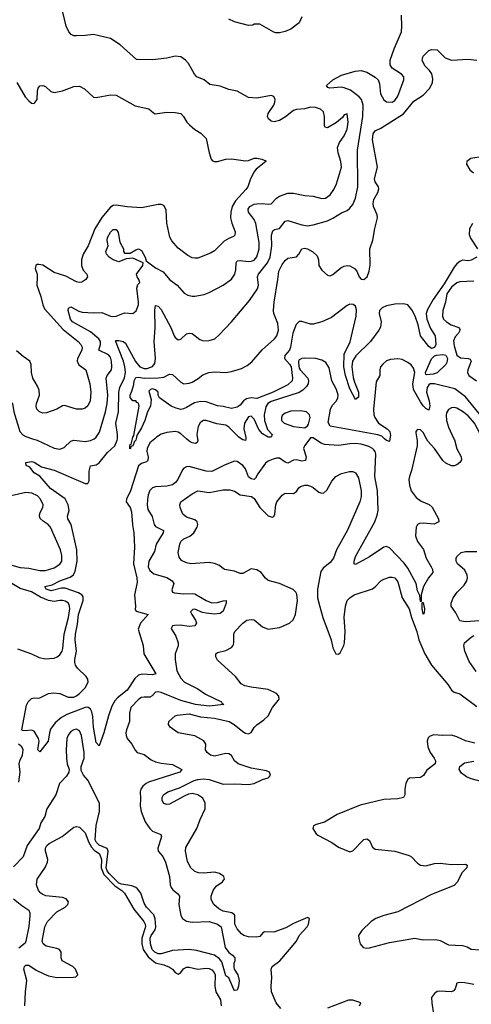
# Model space of a CAD drawing. Header units: inches. Extents: x 1694797 to 1849917, y 907313 to 1017959.
# Tile 807 of 834: x 1821166 to 1824372, y 1005981 to 1012977. Entities that reach past the tile are written whole.
import ezdxf

# ---------------------------------------------------------------- set-up
doc = ezdxf.new("R2010")
doc.units = ezdxf.units.IN
doc.header["$MEASUREMENT"] = 0
doc.layers.add('B8020', color=7, linetype='Continuous')
doc.layers.add('B8021', color=7, linetype='Continuous')

msp = doc.modelspace()

# ---------------------------------------------------------------- linework, layer by layer
at = {"layer": 'B8020', "color": 5}
for points, elevation in [([(1823225.5, 1010000), (1823188.4, 1009950), (1823181.1, 1009930), (1823199.2, 1009870), (1823195.3, 1009844.7), (1823170, 1009841), (1823130, 1009848.7), (1823110, 1009847.2), (1823070, 1009826.4), (1823050, 1009832.8), (1823010, 1009860.7), (1822990, 1009860.7), (1822966, 1009854), (1822930, 1009839.8), (1822910, 1009825.7), (1822856.4, 1009750), (1822840.9, 1009719.1), (1822830.1, 1009709.9), (1822810, 1009714), (1822789.9, 1009729.9), (1822770, 1009785.4), (1822750, 1009808.9), (1822710, 1009837.7), (1822690, 1009839.7), (1822625.1, 1009814.9), (1822530, 1009766.2), (1822490.2, 1009769.8), (1822370, 1009801.1), (1822350, 1009800.3), (1822330.2, 1009789.8), (1822321.4, 1009778.6), (1822288.6, 1009710), (1822272, 1009688), (1822250, 1009671.4), (1822210, 1009662.4), (1822130, 1009658.7), (1822108.9, 1009651.1), (1822090, 1009631.2), (1822078.3, 1009601.7), (1822072.4, 1009567.6), (1822070.2, 1009530), (1822076, 1009496), (1822107.5, 1009447.5), (1822120.5, 1009390), (1822130, 1009374.7), (1822186.3, 1009346.3), (1822185, 1009330), (1822135.9, 1009250), (1822122.5, 1009197.5), (1822082, 1009130), (1822078, 1009090), (1822090, 1009062.8), (1822118.8, 1009038.8), (1822210, 1009012.6), (1822249.1, 1008990), (1822259.6, 1008970), (1822246.3, 1008926.3), (1822250.5, 1008910), (1822264.2, 1008904.2), (1822330, 1008896.6), (1822390, 1008900.7), (1822410, 1008897.4), (1822489.7, 1008849.7), (1822530, 1008833.9), (1822570, 1008834.8), (1822610, 1008848.7), (1822632.7, 1008850), (1822632.6, 1008830), (1822610, 1008774), (1822590, 1008757.4), (1822550, 1008752), (1822490, 1008759.2), (1822464.4, 1008764.4), (1822410, 1008787.4), (1822394.3, 1008785.7), (1822378.9, 1008770), (1822386.9, 1008750), (1822414.6, 1008710), (1822421.1, 1008690), (1822409, 1008671), (1822370, 1008665.8), (1822306, 1008674), (1822266.7, 1008673.3), (1822250.4, 1008669.6), (1822241.6, 1008650), (1822275.5, 1008595.5), (1822292.2, 1008550), (1822291.8, 1008528.2), (1822268.9, 1008470), (1822269, 1008431), (1822281.3, 1008350), (1822310, 1008298.7), (1822335.3, 1008270), (1822430, 1008222.9), (1822485, 1008185), (1822599.1, 1008130), (1822601.6, 1008121.6), (1822614.8, 1008110), (1822510, 1008099.3), (1822413.6, 1008110), (1822310, 1008139.5), (1822170, 1008197.3), (1822150, 1008201.1), (1822130, 1008198), (1822106.7, 1008173.3), (1822090, 1008163.1), (1822050, 1008163.8), (1822030, 1008159.8), (1822012.4, 1008150), (1821954.7, 1008090), (1821945, 1008050), (1821945, 1007990), (1821924.7, 1007930), (1821920.2, 1007910), (1821921.8, 1007890), (1821929.1, 1007870), (1821963.1, 1007830), (1821986.4, 1007786.4), (1822000.7, 1007770), (1822050, 1007756.9), (1822099, 1007719), (1822130, 1007703.8), (1822170, 1007693.1), (1822250, 1007685.8), (1822318, 1007650), (1822303.1, 1007630), (1822081.6, 1007558.4), (1822063.6, 1007550), (1822040.7, 1007530), (1822027.2, 1007510), (1822021, 1007490), (1822023.9, 1007443.9), (1822020.4, 1007390), (1822027.7, 1007350), (1822056.6, 1007276.6), (1822089.1, 1007229.1), (1822110, 1007212.1), (1822166.9, 1007186.9), (1822172, 1007170), (1822146.9, 1007090), (1822150.3, 1007070), (1822182.8, 1007030), (1822201.1, 1006990), (1822230.1, 1006890), (1822234.6, 1006830), (1822241.8, 1006810), (1822253.2, 1006793.2), (1822287.1, 1006767.1), (1822299.5, 1006750), (1822295, 1006690), (1822310.8, 1006610.8), (1822322.4, 1006590), (1822350, 1006571.9), (1822390, 1006563.5), (1822510, 1006569), (1822570.8, 1006550.8), (1822595.3, 1006530), (1822624.5, 1006384.5), (1822649.6, 1006349.5), (1822676, 1006330), (1822693.4, 1006310), (1822694.3, 1006290), (1822685.6, 1006270), (1822685.2, 1006245.2), (1822689.2, 1006229.2), (1822714.9, 1006190), (1822723.1, 1006150), (1822719.1, 1006110), (1822710, 1006082), (1822690, 1006079), (1822685.1, 1006085.1), (1822650, 1006168), (1822630, 1006184), (1822601.4, 1006281.4), (1822583.4, 1006303.4), (1822549, 1006329), (1822422, 1006362), (1822370, 1006369.4), (1822250, 1006363.7), (1822170, 1006339.5), (1822150, 1006338.9), (1822124.8, 1006350), (1822107.1, 1006370), (1822095.2, 1006410), (1822091.8, 1006450), (1822099.5, 1006470), (1822126.7, 1006510), (1822132, 1006530), (1822127.3, 1006587.3), (1822117.2, 1006617.2), (1822065.6, 1006670), (1822050, 1006700.5), (1822026.5, 1006770), (1822001.9, 1006801.9), (1821990, 1006811.8), (1821962.1, 1006822.1), (1821890, 1006833.5), (1821870, 1006842), (1821800.7, 1006910), (1821786.4, 1006930), (1821781, 1006950), (1821794.1, 1007070), (1821788.3, 1007088.3), (1821730, 1007111.9), (1821710.8, 1007130), (1821702.3, 1007150), (1821708.8, 1007251.2), (1821733.4, 1007350), (1821733.5, 1007410), (1821650, 1007574.5), (1821619.7, 1007610), (1821602, 1007642), (1821603.5, 1007670), (1821623.6, 1007730), (1821623, 1007770), (1821604.6, 1007890), (1821590, 1007924.2), (1821570, 1007934.7), (1821550, 1007930.9), (1821530, 1007918.9), (1821510, 1007893.6), (1821500.2, 1007870), (1821495.7, 1007790), (1821497.6, 1007730), (1821503.5, 1007690), (1821516.5, 1007650), (1821515.3, 1007630), (1821498.9, 1007601.1), (1821447.8, 1007550), (1821422.4, 1007470), (1821358.6, 1007370), (1821345.4, 1007314.6), (1821315.6, 1007270), (1821304.4, 1007230), (1821218.9, 1007110), (1821190.9, 1007029.1), (1821122.4, 1006957.6)], 560), ([(1822124.6, 1010000), (1822089, 1009970), (1822070.2, 1009930), (1822069.3, 1009910), (1822077.7, 1009870), (1822074.6, 1009845.4), (1822065.2, 1009834.8), (1822030, 1009824), (1822010, 1009807.4), (1821953.7, 1009630), (1821923.2, 1009570), (1821921.8, 1009550), (1821950.5, 1009510.5), (1821960.9, 1009480.9), (1821967.5, 1009387.5), (1821976.9, 1009330), (1821980.8, 1009230), (1821972.9, 1009110), (1821997.9, 1009010), (1822001.2, 1008978.8), (1821981.5, 1008890), (1821987.9, 1008810), (1821984.9, 1008784.9), (1821993.3, 1008773.3), (1822078.8, 1008750), (1822023, 1008690), (1822006.5, 1008646.5), (1822042.8, 1008530), (1822047.7, 1008470), (1822132.4, 1008330), (1822110, 1008322), (1822034, 1008326), (1822010, 1008319.2), (1821984.4, 1008295.6), (1821930, 1008213.3), (1821860.9, 1008159.1), (1821842.4, 1008137.6), (1821821.2, 1008098.8), (1821796.1, 1008030), (1821762.8, 1007910), (1821730, 1007817.2), (1821710, 1007841.2), (1821690.4, 1007950.4), (1821685.6, 1008025.6), (1821678.8, 1008058.7), (1821670, 1008078.8), (1821650, 1008092.4), (1821630, 1008089.9), (1821499.8, 1008040.2), (1821462, 1008018), (1821418.6, 1007981.4), (1821385.3, 1007934.7), (1821376.9, 1007910), (1821367.7, 1007850), (1821310, 1007774.5), (1821296.2, 1007790), (1821303.5, 1007850), (1821299.2, 1007870), (1821270, 1007922.7), (1821249.6, 1007929.6), (1821204, 1007924), (1821185.6, 1007925.6), (1821180.9, 1007930), (1821214.8, 1008105.2), (1821227.4, 1008130), (1821250, 1008154), (1821270, 1008159.5), (1821290, 1008156), (1821310, 1008158.5), (1821370, 1008189.3), (1821405.9, 1008194.1), (1821450, 1008189.3), (1821510, 1008163.6), (1821550, 1008163.1), (1821570, 1008171.9), (1821590, 1008188.4), (1821630.3, 1008229.7), (1821651.3, 1008270), (1821649.1, 1008290), (1821637.3, 1008310), (1821577.7, 1008370), (1821563.4, 1008390), (1821556.9, 1008410), (1821556.7, 1008430), (1821569, 1008491), (1821561.1, 1008570), (1821563.1, 1008610), (1821577.5, 1008682.5), (1821583.6, 1008750), (1821617.5, 1008850), (1821615.8, 1008875.8), (1821606.5, 1008890), (1821584.6, 1008904.6), (1821490, 1008936.7), (1821462.5, 1008937.6), (1821390, 1008919.3), (1821354, 1008930), (1821345.1, 1008950), (1821397.7, 1008962.3), (1821450, 1008990.8), (1821524.5, 1009015.5), (1821547.9, 1009032), (1821561.1, 1009058.9), (1821575.2, 1009130), (1821573, 1009210), (1821532.3, 1009390), (1821509.1, 1009430), (1821506.2, 1009450), (1821517.5, 1009490), (1821510.7, 1009530), (1821490, 1009571.9), (1821385.3, 1009645.3), (1821310, 1009734), (1821270, 1009757.7), (1821237.4, 1009797.4), (1821212.3, 1009810), (1821209, 1009830), (1821250, 1009838), (1821270, 1009834), (1821320.8, 1009800.8), (1821410, 1009776.8), (1821630, 1009682.3), (1821650, 1009681.6), (1821660.1, 1009699.9), (1821658.5, 1009770), (1821670, 1009806), (1821710, 1009814.2), (1821730, 1009828), (1821790, 1009901.2), (1821842.2, 1009950), (1821859.2, 1009990), (1821859.3, 1010000)], 540), ([(1821256.7, 1010000), (1821290, 1009988.2), (1821410, 1009932.1), (1821450, 1009926), (1821482.8, 1009937.2), (1821530, 1009982), (1821550, 1009990.3), (1821630, 1009980.8), (1821670, 1009987.9), (1821690, 1009996.5), (1821694.6, 1010000)], 560), ([(1821992.2, 1010000), (1821990, 1009989.7), (1821980.1, 1009979.9), (1821970, 1009949.8), (1821955.8, 1009944.2), (1821952.1, 1009930), (1821947.1, 1009927.1), (1821947.3, 1009950), (1821950, 1009957.6), (1821958.2, 1009961.8), (1821967.4, 1010000)], 520), ([(1822428.1, 1010000), (1822430, 1009988), (1822426.4, 1009973.6), (1822413.8, 1009966.2), (1822390, 1009971.1), (1822370, 1009982), (1822349.1, 1010000)], 540), ([(1822771, 1010000), (1822770, 1009987.6), (1822750, 1009992.7), (1822738.4, 1010000)], 540), ([(1823985.7, 1010000), (1823987.8, 1009987.8), (1823988, 1009950), (1823947.3, 1009772.7), (1823932, 1009730), (1823928.6, 1009710), (1823932.7, 1009670), (1823945.4, 1009630), (1823981.1, 1009581.1), (1824016.1, 1009556.1), (1824072.5, 1009532.5), (1824094.2, 1009514.2), (1824139.5, 1009430), (1824141.6, 1009410), (1824107.8, 1009392.2), (1824030, 1009399), (1824003.2, 1009396.8), (1823989.5, 1009390.5), (1823980.7, 1009370), (1823976.5, 1009310), (1823989.4, 1009270), (1824033.1, 1009213.1), (1824050.9, 1009150), (1824087.2, 1009090), (1824096.2, 1009070), (1824098.3, 1009050), (1824068.9, 1009011.1), (1824033.1, 1008950), (1824016.4, 1008890), (1824016.9, 1008843.1), (1824010, 1008842), (1824005.4, 1008885.4), (1823990, 1008919), (1823981.5, 1008970), (1823920.7, 1009080.7), (1823895, 1009115), (1823790, 1009225.4), (1823770, 1009233), (1823750, 1009228.4), (1823650, 1009159.3), (1823550, 1009106), (1823541.2, 1009110), (1823539.7, 1009130), (1823550, 1009161.6), (1823685.8, 1009410), (1823704.3, 1009455.7), (1823710.5, 1009489.5), (1823706.9, 1009630), (1823686.5, 1009730), (1823694.2, 1009890), (1823689.9, 1009909.9), (1823680.6, 1009920.6), (1823670, 1009930.6), (1823643.2, 1009943.2), (1823590, 1009960.5), (1823550, 1009964.9), (1823510, 1009963.7), (1823432.4, 1009952.4), (1823330, 1009958.5), (1823307, 1009967), (1823258.3, 1010000)], 560), ([(1823794, 1010000), (1823790, 1009980.7), (1823770, 1009987.4), (1823756, 1010000)], 540), ([(1824248.2, 1010000), (1824252, 1009992), (1824267.8, 1009927.8), (1824299.6, 1009870), (1824302.4, 1009850), (1824290, 1009829.5), (1824270, 1009814.5), (1824250, 1009807.3), (1824232.2, 1009807.8), (1824190, 1009826.5), (1824170, 1009843.7), (1824110, 1009929.8), (1824062.9, 1009982.9), (1824053.6, 1010000)], 560), ([(1823019, 1005950), (1822986.2, 1005990), (1822954.5, 1006070), (1822950.2, 1006110), (1822956.5, 1006170), (1822951.4, 1006230), (1822958.9, 1006250), (1823011.5, 1006288.5), (1823081.7, 1006370), (1823130.2, 1006429.8), (1823150.2, 1006470), (1823205.8, 1006530), (1823215.9, 1006550), (1823222.8, 1006590), (1823210, 1006597.1), (1823110, 1006555.9), (1823055.2, 1006524.8), (1822970, 1006493.8), (1822905, 1006495), (1822891.6, 1006488.4), (1822870, 1006463.6), (1822850, 1006457.5), (1822790, 1006460.2), (1822756.3, 1006470), (1822740.3, 1006480.3), (1822710, 1006516), (1822692.7, 1006550), (1822694.2, 1006610), (1822690, 1006617.6), (1822673, 1006630), (1822610, 1006643.5), (1822578.6, 1006658.6), (1822545.3, 1006690), (1822526.1, 1006726.1), (1822526, 1006750), (1822539.3, 1006790), (1822560.8, 1006819.2), (1822604.9, 1006850), (1822616, 1006864), (1822620.3, 1006870), (1822614.9, 1006890), (1822583.8, 1006910), (1822550, 1006919.2), (1822470, 1006912.5), (1822435, 1006915.1), (1822410, 1006923.2), (1822380.3, 1006950), (1822356.3, 1006996.3), (1822344.1, 1007070), (1822345.4, 1007094.6), (1822424.2, 1007230), (1822446.7, 1007293.3), (1822482.8, 1007370), (1822483.2, 1007410), (1822465.6, 1007445.6), (1822430.5, 1007470), (1822390, 1007479.7), (1822365, 1007475), (1822337.3, 1007462.7), (1822230, 1007402.3), (1822210, 1007400.3), (1822190, 1007406.7), (1822178.3, 1007430), (1822178.3, 1007450), (1822187.6, 1007470), (1822217.1, 1007490), (1822301.2, 1007518.8), (1822404, 1007570), (1822430, 1007578.3), (1822470, 1007582.4), (1822510, 1007578), (1822610, 1007543.8), (1822690, 1007546.8), (1822790, 1007541.9), (1822830, 1007549.9), (1822890, 1007578), (1822931, 1007590), (1822940.5, 1007599.5), (1822947.3, 1007610), (1822938.8, 1007630), (1822919, 1007639), (1822810, 1007659), (1822716.5, 1007690), (1822690.2, 1007710), (1822668.7, 1007748.7), (1822650, 1007761.2), (1822630, 1007761.7), (1822550, 1007744), (1822521.3, 1007750), (1822496, 1007770), (1822485.7, 1007790), (1822486.7, 1007830), (1822472.1, 1007852), (1822410, 1007888.4), (1822290, 1007910.4), (1822234.8, 1007950), (1822223, 1007970), (1822225.5, 1007990), (1822270, 1008029.5), (1822284.5, 1008035.5), (1822370, 1008043.7), (1822450, 1008023.2), (1822550, 1008013), (1822652, 1007990), (1822689.7, 1007970), (1822750, 1007918.3), (1822770, 1007906.6), (1822790, 1007902.4), (1822808.7, 1007911.3), (1822830, 1007946.6), (1822850, 1007967.3), (1822898.2, 1008001.8), (1822929.1, 1008030.9), (1822959.5, 1008090), (1823001.2, 1008138.8), (1823007, 1008150), (1823005.7, 1008170), (1822988.5, 1008190), (1822930, 1008218.2), (1822810, 1008233.2), (1822764.7, 1008244.7), (1822738, 1008258), (1822697, 1008310), (1822570, 1008426.8), (1822559.1, 1008450), (1822559.1, 1008470), (1822570, 1008480.9), (1822630, 1008494.3), (1822670, 1008515.1), (1822681.6, 1008530), (1822686.4, 1008550), (1822685.7, 1008610), (1822693.7, 1008630), (1822750, 1008689.7), (1822779.1, 1008710), (1822810, 1008715.8), (1822830, 1008711.7), (1822890, 1008662.2), (1822930, 1008645.5), (1823010, 1008658.2), (1823082.4, 1008690), (1823107.5, 1008712.5), (1823123.9, 1008750), (1823137.2, 1008850), (1823134.1, 1008894.1), (1823127, 1008910), (1823108.4, 1008928.4), (1823010, 1008972), (1822930, 1008991.5), (1822910, 1009008.8), (1822879.6, 1009050), (1822850, 1009069.1), (1822810, 1009074.4), (1822750, 1009042), (1822730, 1009042.4), (1822690, 1009057.5), (1822621, 1009070), (1822580.6, 1009100.6), (1822550, 1009113.4), (1822510, 1009118.9), (1822382, 1009110), (1822350, 1009117.3), (1822315.3, 1009135.3), (1822297.3, 1009157.3), (1822290.3, 1009190), (1822302, 1009250), (1822310, 1009269.4), (1822330.9, 1009289.1), (1822372.7, 1009307.3), (1822403.2, 1009330), (1822426.8, 1009370), (1822431.7, 1009390), (1822426, 1009410), (1822410, 1009422.7), (1822350, 1009442.9), (1822324.5, 1009464.4), (1822305.3, 1009510), (1822302.8, 1009530), (1822308.9, 1009550), (1822390, 1009608.9), (1822430, 1009628.7), (1822510, 1009617.3), (1822610, 1009636.2), (1822656.8, 1009636.8), (1822690, 1009627.8), (1822730, 1009602), (1822812.2, 1009590), (1822830, 1009575.1), (1822870, 1009511.6), (1822910, 1009469.8), (1822930, 1009452.7), (1822957.3, 1009442.7), (1822970, 1009446.3), (1822977.6, 1009462.4), (1822985, 1009530), (1822991.5, 1009550), (1823030, 1009598.7), (1823050, 1009613), (1823110, 1009611.5), (1823130, 1009623.7), (1823147, 1009650), (1823159.7, 1009660.3), (1823190.2, 1009669.8), (1823210, 1009669.8), (1823230, 1009663.5), (1823250, 1009652.7), (1823290, 1009619.3), (1823310, 1009612), (1823325.1, 1009614.9), (1823346.4, 1009633.6), (1823381.7, 1009698.3), (1823410, 1009731.1), (1823450, 1009752.2), (1823507.6, 1009767.6), (1823530, 1009766), (1823550, 1009756.2), (1823570, 1009721.2), (1823589.8, 1009630), (1823589.8, 1009590), (1823579.8, 1009550), (1823491.8, 1009350), (1823415.3, 1009210), (1823393.6, 1009150), (1823370, 1009119.6), (1823320.7, 1009079.3), (1823303.2, 1009056.8), (1823279.2, 1008930), (1823281.1, 1008870), (1823294.2, 1008814.2), (1823318.7, 1008730), (1823376.2, 1008570), (1823390, 1008513.2), (1823409.7, 1008470), (1823430, 1008467.6), (1823442, 1008478), (1823467, 1008530), (1823471.8, 1008550), (1823476.5, 1008630), (1823469.5, 1008730.5), (1823478.9, 1008810), (1823491.7, 1008850), (1823510, 1008869.7), (1823540.5, 1008890), (1823670, 1008934), (1823690, 1008948), (1823730, 1008989.7), (1823750, 1009001.1), (1823790, 1009015.6), (1823810, 1009016.4), (1823829.3, 1009010), (1823850, 1008983.7), (1823880.2, 1008870), (1823931.8, 1008790), (1823947.3, 1008730), (1823984.5, 1008630), (1824000.3, 1008570), (1824043, 1008470), (1824090, 1008390.4), (1824207.2, 1008250), (1824230, 1008212.7), (1824250, 1008197.7), (1824290, 1008187.3), (1824410, 1008095.9)], 580), ([(1821110, 1009102), (1821170, 1009084), (1821230, 1009079.4), (1821310, 1009062.5), (1821350, 1009062.5), (1821410, 1009082), (1821450, 1009107.2), (1821464.4, 1009130), (1821466.4, 1009170), (1821454.9, 1009210), (1821386, 1009370), (1821368.2, 1009390), (1821332.6, 1009412.6), (1821312.7, 1009432.7), (1821306, 1009450), (1821309.8, 1009470), (1821330.8, 1009510), (1821332.9, 1009530), (1821312.9, 1009570), (1821292.9, 1009592.9), (1821253.4, 1009613.4), (1821210, 1009616.5), (1821105.8, 1009594.2)], 560), ([(1824430, 1008704.5), (1824330, 1008697.7), (1824290, 1008706.5), (1824261.6, 1008761.6), (1824228.2, 1008810), (1824227.7, 1008830), (1824242.4, 1008870), (1824271.8, 1008910), (1824320.6, 1008959.4), (1824338.8, 1008990), (1824343.8, 1009010), (1824341.6, 1009030), (1824324.8, 1009064.8), (1824274, 1009110), (1824263.1, 1009130), (1824263.1, 1009150), (1824270, 1009162.7), (1824300.5, 1009190), (1824330, 1009198.8), (1824410, 1009199.2)], 580), ([(1821150, 1008506), (1821250, 1008470.3), (1821305.3, 1008445.2), (1821350, 1008436), (1821410, 1008440.7), (1821431.1, 1008448.9), (1821450, 1008464), (1821467.1, 1008490), (1821473.6, 1008510), (1821481.3, 1008610), (1821512.5, 1008730), (1821521, 1008790), (1821520.2, 1008810), (1821511.7, 1008830), (1821490, 1008844.4), (1821470, 1008850.6), (1821450.5, 1008850.5), (1821410, 1008842.1), (1821370, 1008849.5), (1821313.8, 1008873.8), (1821250, 1008911.5), (1821170, 1008935.2), (1821098, 1008978)], 560), ([(1824406, 1008346), (1824356.8, 1008416.8), (1824325, 1008490), (1824317.5, 1008530), (1824323.9, 1008550), (1824370, 1008590.6), (1824390, 1008600.7)], 580), ([(1824397.4, 1007837.4), (1824330, 1007852.9), (1824270, 1007880.7), (1824230, 1007893.3), (1824169.7, 1007889.7), (1824104.4, 1007895.6), (1824075.2, 1007884.8), (1824066, 1007874), (1824059.3, 1007850), (1824062.4, 1007810), (1824079.5, 1007770), (1824108.4, 1007730), (1824117.1, 1007710), (1824115.5, 1007690), (1824056.7, 1007643.3), (1824032.4, 1007607.6), (1824010, 1007591.6), (1823933, 1007587), (1823922, 1007578), (1823907.6, 1007552.4), (1823900.3, 1007510), (1823900.3, 1007470), (1823890, 1007449.7), (1823850, 1007439.8), (1823750, 1007436.4), (1823583.4, 1007396.6), (1823420.7, 1007330), (1823330, 1007274), (1823270, 1007259.5), (1823251, 1007250), (1823247.3, 1007230), (1823270, 1007191), (1823282, 1007182), (1823382.8, 1007130), (1823430, 1007097.1), (1823510, 1007064.4), (1823530, 1007072), (1823608.2, 1007151.8), (1823630, 1007157.4), (1823650, 1007145.5), (1823670, 1007098.4), (1823690, 1007083.6), (1823830, 1007068.7), (1823930, 1007037.1), (1823947.5, 1007027.5), (1823990, 1006983.1), (1824010, 1006968.9), (1824050, 1006965.3), (1824110, 1006980.2), (1824150, 1006984.7), (1824230, 1006974.8), (1824330, 1006975.6), (1824342, 1006970), (1824340.3, 1006950), (1824305.4, 1006914.6), (1824274.7, 1006850), (1824250, 1006825.3), (1824090, 1006762), (1823850, 1006637.7), (1823750, 1006612.2), (1823694, 1006590), (1823661.7, 1006570), (1823594.7, 1006505.3), (1823572.2, 1006470), (1823572.4, 1006447.6), (1823583.1, 1006410), (1823604.5, 1006384.5), (1823630, 1006378.9), (1823650, 1006380.8), (1823790, 1006420.9), (1823970, 1006451.1), (1824030, 1006439.6), (1824120.6, 1006440.6), (1824150, 1006433.4), (1824210, 1006402.8), (1824310, 1006399.3), (1824341.6, 1006390), (1824370, 1006372.6), (1824430, 1006368)], 620), ([(1821161.2, 1007558.8), (1821168.8, 1007630), (1821161.7, 1007690), (1821166.5, 1007710), (1821186.3, 1007750), (1821191.4, 1007790), (1821182.5, 1007810), (1821157.2, 1007830)], 560), ([(1824450, 1007561.2), (1824370, 1007582.6), (1824337.8, 1007597.8), (1824302, 1007622), (1824284.7, 1007650), (1824289.6, 1007670), (1824323.5, 1007696.5), (1824390, 1007708.3)], 620), ([(1821202.4, 1005970), (1821206.5, 1006070), (1821216.1, 1006150), (1821194.7, 1006230), (1821201.5, 1006250), (1821210, 1006258.5), (1821230, 1006259.8), (1821284.3, 1006224.3), (1821337, 1006197), (1821370, 1006184.1), (1821430, 1006171.4), (1821547.6, 1006172.4), (1821564.9, 1006175.1), (1821579.3, 1006190), (1821562.3, 1006230), (1821544.2, 1006250), (1821468.8, 1006290), (1821459.6, 1006310), (1821459.7, 1006350), (1821449.3, 1006369.3), (1821430, 1006377.3), (1821353.4, 1006393.4), (1821332.3, 1006410), (1821326.8, 1006430), (1821344.2, 1006530), (1821363.7, 1006570), (1821430, 1006638.3), (1821490, 1006671.8), (1821508.2, 1006690), (1821513.4, 1006710), (1821496, 1006730), (1821470, 1006740.5), (1821351.7, 1006751.7), (1821330, 1006760.7), (1821315.3, 1006770), (1821299.6, 1006790), (1821285.8, 1006830), (1821290.2, 1006870), (1821347.4, 1006952.6), (1821363.5, 1006990), (1821366.4, 1007010), (1821350.3, 1007070), (1821350.3, 1007090), (1821359.5, 1007110), (1821376, 1007124), (1821466.8, 1007173.2), (1821550, 1007238.4), (1821570, 1007245.1), (1821590, 1007238.4), (1821630, 1007198.7), (1821656, 1007130), (1821676.3, 1007096.3), (1821695.8, 1007075.8), (1821732.6, 1007050), (1821747.1, 1007010), (1821744.4, 1006950), (1821762.8, 1006902.8), (1821841.8, 1006821.8), (1821890.5, 1006790), (1821909.3, 1006770), (1821976.1, 1006656.1), (1822048.2, 1006570), (1822056.6, 1006550), (1822058.5, 1006530), (1822032.7, 1006450), (1822032.1, 1006410), (1822042.1, 1006370), (1822078.7, 1006318.7), (1822130, 1006275.4), (1822190, 1006261.5), (1822230, 1006245), (1822250.7, 1006230), (1822270, 1006206.9), (1822290, 1006194.7), (1822310, 1006207.6), (1822330, 1006232.6), (1822350, 1006243.8), (1822370, 1006243.7), (1822430, 1006229.8), (1822490, 1006238.2), (1822510, 1006235.4), (1822530, 1006225.9), (1822547.3, 1006207.3), (1822552.8, 1006190), (1822550.7, 1006110), (1822557.7, 1006070), (1822591.5, 1006011.5), (1822595.2, 1005970)], 580), ([(1821122.7, 1006730), (1821181.9, 1006681.9), (1821232, 1006650), (1821238.5, 1006630), (1821238.3, 1006610), (1821230, 1006534), (1821210.9, 1006429.1), (1821204.8, 1006415.2), (1821160.1, 1006379.9)], 560), ([(1824390, 1006121.5), (1824326.2, 1006133.8), (1824285.2, 1006134.8), (1824269, 1006130), (1824256.8, 1006090), (1824244.5, 1006075.5), (1824230, 1006069.9), (1824145.2, 1006074.8), (1824128.9, 1006071.1), (1824110, 1006058.5), (1824090.2, 1006029.8), (1824090.9, 1005990), (1824102.8, 1005910)], 620), ([(1823577.1, 1005970), (1823586.8, 1005990), (1823530, 1006010.2), (1823499, 1006010), (1823350, 1005952.5)], 580)]:
    msp.add_lwpolyline(points, dxfattribs=dict(at, elevation=elevation))
at = {"layer": 'B8020', "color": 5, "elevation": 560}
msp.add_lwpolyline([(1824030, 1008754), (1824022.4, 1008790), (1824023.1, 1008836.9), (1824030, 1008836), (1824038.4, 1008790), (1824036.7, 1008763.3)], close=True, dxfattribs=at)
at = {"layer": 'B8021', "color": 5}
for points, elevation in [([(1821694.6, 1010000), (1821710, 1010011.8), (1821733.5, 1010046.5), (1821774.6, 1010190), (1821786, 1010250), (1821791.2, 1010310), (1821780.5, 1010430), (1821787.4, 1010450), (1821816.8, 1010490), (1821820.8, 1010510), (1821818.1, 1010550), (1821810, 1010578), (1821796.6, 1010596.6), (1821728.9, 1010630), (1821739, 1010670), (1821739.3, 1010690), (1821727.2, 1010710), (1821670, 1010758), (1821540.2, 1010830), (1821525.8, 1010850), (1821511, 1010910), (1821512.9, 1010927.1), (1821530, 1010936.9), (1821586, 1010906), (1821610, 1010899.5), (1821690, 1010893.4), (1821750, 1010896.5), (1821810, 1010871.6), (1821830, 1010867.6), (1821850, 1010870.3), (1821910, 1010894), (1821970, 1010890.5), (1821991.9, 1010908.1), (1822008.5, 1010950), (1822010.5, 1010969.5), (1821997.7, 1011070), (1822005.4, 1011094.6), (1822019.3, 1011110), (1822012.6, 1011130), (1821999.1, 1011150), (1821994.5, 1011170), (1822040.9, 1011230), (1822042, 1011250), (1821970, 1011283.7), (1821922.5, 1011277.5), (1821870, 1011256.2), (1821830, 1011269.8), (1821800.5, 1011290), (1821781.3, 1011310), (1821778.7, 1011330), (1821793.6, 1011370), (1821787.8, 1011407.8), (1821789.9, 1011430), (1821810, 1011468.5), (1821830, 1011485.3), (1821850, 1011485.5), (1821857.8, 1011477.8), (1821864.2, 1011464.2), (1821877.3, 1011397.3), (1821904, 1011350), (1821904, 1011330), (1821910, 1011318), (1821950, 1011317.3), (1821990, 1011341.6), (1822010, 1011348), (1822030, 1011338), (1822056.4, 1011290), (1822063.5, 1011263.5), (1822130, 1011214.3), (1822184.4, 1011184.4), (1822230, 1011130.3), (1822284.6, 1011090), (1822333.5, 1011033.5), (1822359.9, 1011019.9), (1822390, 1011012.9), (1822410, 1011012.8), (1822474.7, 1011025.3), (1822510, 1011038), (1822610, 1011090.3), (1822670, 1011133.4), (1822693.3, 1011170), (1822699.9, 1011200.1), (1822702.4, 1011250), (1822710, 1011263.1), (1822730, 1011266.4), (1822790, 1011258.9), (1822810, 1011261), (1822830.7, 1011269.3), (1822850, 1011293.1), (1822866.6, 1011350), (1822866.5, 1011393.5), (1822841.9, 1011530), (1822830, 1011556.4), (1822790.8, 1011610), (1822788.1, 1011630), (1822799.2, 1011650), (1822830, 1011665.7), (1822850, 1011669.4), (1822890, 1011670.7), (1822930, 1011665.5), (1822950, 1011669.2), (1822989.9, 1011710.1), (1823010, 1011723.5), (1823070, 1011744.2), (1823110, 1011745.4), (1823190, 1011727), (1823250, 1011723.6), (1823310, 1011705.5), (1823337, 1011710), (1823370, 1011732.8), (1823396.5, 1011770), (1823415, 1011810), (1823449.8, 1011930), (1823446.2, 1011970), (1823426, 1012030), (1823422.6, 1012070), (1823436.6, 1012103.4), (1823470, 1012151.8), (1823490, 1012199.1), (1823497.4, 1012250), (1823490, 1012309), (1823470, 1012302), (1823457.1, 1012282.9), (1823413.9, 1012246.1), (1823350, 1012209.6), (1823334.2, 1012214.2), (1823330, 1012222), (1823330.7, 1012290), (1823321.7, 1012321.7), (1823301.4, 1012341.4), (1823266.2, 1012353.8), (1823230, 1012354.6), (1823190, 1012343.7), (1823130, 1012338.6), (1823110, 1012331.4), (1823053.4, 1012286.6), (1823010, 1012261.1), (1822972.5, 1012252.5), (1822950, 1012256.2), (1822932.6, 1012272.6), (1822925.1, 1012290), (1822928.7, 1012311.3), (1822969.6, 1012370), (1822976.9, 1012390), (1822978.4, 1012410), (1822970, 1012432.3), (1822950, 1012438.4), (1822850, 1012420.4), (1822790, 1012424), (1822710, 1012469.7), (1822650, 1012481.7), (1822590, 1012505.2), (1822516, 1012516), (1822475.1, 1012550), (1822424.5, 1012570), (1822407.6, 1012590), (1822365.5, 1012665.5), (1822342, 1012690), (1822310, 1012713.3), (1822270, 1012718), (1822210, 1012703.5), (1822110, 1012692.8), (1821995.4, 1012695.4), (1821878.8, 1012798.8), (1821810, 1012843), (1821690, 1012872.3), (1821630, 1012863.7), (1821570, 1012862.9), (1821550, 1012862.9), (1821531.4, 1012871.4), (1821514.5, 1012890), (1821496.2, 1012930), (1821472.8, 1013030)], 560), ([(1821859.3, 1010000), (1821859.6, 1010030), (1821848.2, 1010110), (1821867.1, 1010190), (1821869.9, 1010330.1), (1821877.5, 1010362.5), (1821910, 1010433.1), (1821916.6, 1010470), (1821913.3, 1010510), (1821903.8, 1010550), (1821845.8, 1010694.2), (1821850, 1010698.4), (1821870, 1010698.5), (1821901.6, 1010690), (1821918.3, 1010678.3), (1821987.4, 1010547.4), (1822019.1, 1010510), (1822050, 1010498.8), (1822070, 1010498.7), (1822110, 1010513.1), (1822125.7, 1010534.3), (1822131.1, 1010568.9), (1822120.2, 1010690), (1822127.8, 1010787.8), (1822126, 1010914), (1822130, 1010946.8), (1822150, 1010942.4), (1822170, 1010918.4), (1822238.5, 1010790), (1822263.7, 1010730), (1822270, 1010719.1), (1822290, 1010703), (1822310, 1010707.7), (1822350, 1010743.8), (1822370, 1010750.3), (1822390, 1010746.7), (1822444.3, 1010704.3), (1822470, 1010696), (1822510, 1010697.4), (1822550.8, 1010709.2), (1822582.8, 1010737.2), (1822668.9, 1010831.1), (1822797.3, 1010982.7), (1822855, 1011065), (1822861.8, 1011090), (1822853, 1011150), (1822861, 1011170), (1822924.6, 1011250), (1822944.8, 1011290), (1822955.2, 1011370), (1822953.6, 1011446.4), (1822963.3, 1011476.7), (1822974.7, 1011485.3), (1823010, 1011494.4), (1823050, 1011544.4), (1823070, 1011549.2), (1823170, 1011519.4), (1823210, 1011512.7), (1823250, 1011518.9), (1823350, 1011547), (1823390, 1011566.4), (1823450, 1011605.8), (1823490, 1011620.9), (1823510, 1011637.4), (1823530, 1011664.6), (1823550.5, 1011710), (1823567.3, 1011790), (1823563, 1012050), (1823602.1, 1012290), (1823604.3, 1012370), (1823591.3, 1012410), (1823576.7, 1012430), (1823515.4, 1012475.4), (1823470, 1012494), (1823450, 1012497.4), (1823368, 1012490), (1823354.5, 1012494.5), (1823344.5, 1012510), (1823389.7, 1012550), (1823450, 1012584.1), (1823548, 1012612), (1823590, 1012616.2), (1823630, 1012604.9), (1823688.4, 1012568.4), (1823709.5, 1012549.5), (1823720.3, 1012520.3), (1823726.1, 1012450), (1823750, 1012406.7), (1823770, 1012392.8), (1823810, 1012391.1), (1823830, 1012403.9), (1823850, 1012433.7), (1823891.6, 1012550), (1823892, 1012570), (1823877, 1012590), (1823810, 1012633.6), (1823796.6, 1012656.6), (1823796, 1012690), (1823824.4, 1012770), (1823875.1, 1012890), (1823879.7, 1012930), (1823877.4, 1013010)], 540), ([(1823170, 1012998), (1823150, 1012955.3), (1823090.5, 1012909.5), (1823050, 1012893.2), (1823010, 1012884), (1822984.7, 1012884.7), (1822970, 1012888.7), (1822870, 1012946), (1822830, 1012946), (1822822, 1012938), (1822790, 1012936), (1822690, 1012962.7), (1822650, 1012981.2)], 540), ([(1821967.4, 1010000), (1821970, 1010010.7), (1821977.5, 1010022.5), (1822014.5, 1010230), (1822010, 1010253.2), (1821998, 1010258), (1821990, 1010268), (1821970, 1010268.7), (1821951.5, 1010291.5), (1821949.9, 1010310), (1821963, 1010337), (1821975.9, 1010384.1), (1821978.1, 1010410), (1821990, 1010435.1), (1822010, 1010436.3), (1822050, 1010429.3), (1822150, 1010431.4), (1822190, 1010438), (1822230, 1010457.8), (1822250, 1010456.5), (1822310, 1010400.5), (1822330.5, 1010390.5), (1822370, 1010394.4), (1822390, 1010402.4), (1822433, 1010427), (1822466.5, 1010453.5), (1822508.7, 1010470), (1822550, 1010474.2), (1822630, 1010470.1), (1822670, 1010476.4), (1822741.2, 1010498.8), (1822780.8, 1010519.2), (1822812.9, 1010547.1), (1822887.6, 1010632.4), (1822975.7, 1010710), (1822990.3, 1010730), (1823002.5, 1010770), (1822998.5, 1010818.5), (1822969, 1010890), (1822967.4, 1010910), (1822972.3, 1010970), (1822999.3, 1011130), (1823002.2, 1011170), (1823005.7, 1011190), (1823030, 1011237), (1823050, 1011266.4), (1823070, 1011282.3), (1823130, 1011291.4), (1823146.6, 1011310), (1823168.9, 1011350), (1823190, 1011354.5), (1823210, 1011348.3), (1823246.9, 1011326.9), (1823278.7, 1011298.7), (1823287.8, 1011270), (1823288.9, 1011230), (1823310, 1011197.6), (1823350, 1011160.7), (1823370, 1011156.8), (1823390, 1011165.6), (1823445.3, 1011214.7), (1823470, 1011226.8), (1823490, 1011230.6), (1823510, 1011228.3), (1823543.2, 1011210), (1823560.1, 1011190), (1823576.3, 1011150), (1823590, 1011134.5), (1823610, 1011131.8), (1823632.2, 1011150), (1823645.9, 1011190), (1823652.9, 1011232.9), (1823652.4, 1011350), (1823672.9, 1011410), (1823686, 1011494), (1823706.6, 1011570), (1823702.6, 1011590), (1823676.5, 1011650), (1823674.8, 1011670), (1823681, 1011699), (1823708.2, 1011750), (1823714.5, 1011774.5), (1823713.7, 1011790), (1823690, 1011824.5), (1823685.6, 1011845.6), (1823706.5, 1011930), (1823670, 1012124), (1823674.2, 1012165.8), (1823690, 1012188.2), (1823730, 1012205.7), (1823890, 1012307.8), (1823962.6, 1012397.4), (1824030, 1012440.9), (1824076.9, 1012490), (1824095.2, 1012530), (1824097.5, 1012557.5), (1824091.3, 1012591.3), (1824075.6, 1012615.6), (1824041.6, 1012650), (1824022.6, 1012690), (1824030, 1012717.3), (1824070, 1012757.3), (1824090, 1012765.5), (1824130, 1012762), (1824186.7, 1012706.7), (1824230, 1012690.2), (1824350, 1012696.5), (1824410, 1012688.4)], 520), ([(1821146.2, 1012530), (1821205.3, 1012430), (1821230, 1012399.7), (1821250, 1012385.1), (1821270, 1012380.9), (1821290, 1012409.3), (1821293.7, 1012470), (1821298.4, 1012490), (1821310, 1012506.6), (1821330, 1012509.5), (1821350, 1012502), (1821387.1, 1012467.1), (1821410, 1012458.7), (1821470, 1012472.8), (1821550, 1012503), (1821590, 1012505.6), (1821625.6, 1012485.6), (1821690, 1012427.8), (1821710, 1012423.5), (1821810, 1012443.1), (1821850, 1012440.4), (1821985.6, 1012365.6), (1822084, 1012344), (1822114.9, 1012314.9), (1822128.4, 1012308.4), (1822210, 1012319.7), (1822270, 1012318.3), (1822309.7, 1012309.7), (1822329.5, 1012290), (1822353, 1012250), (1822371.3, 1012230), (1822410, 1012197.4), (1822452.3, 1012170), (1822490, 1012133.2), (1822511.1, 1012031.1), (1822526.3, 1011986.3), (1822535.1, 1011975.1), (1822549.6, 1011969.6), (1822570, 1011969.6), (1822630, 1011985.1), (1822670, 1011988.5), (1822770, 1011973.6), (1822790, 1011977), (1822830, 1011993.6), (1822850, 1011993.6), (1822885.6, 1011985.6), (1822913.2, 1011973.2), (1822914, 1011970), (1822845.6, 1011914.4), (1822827.2, 1011892.8), (1822801.2, 1011838.8), (1822785.4, 1011790), (1822772, 1011770), (1822697.7, 1011690), (1822674.6, 1011650), (1822664.3, 1011610), (1822663.2, 1011570), (1822671.3, 1011531.3), (1822696.4, 1011470), (1822694.3, 1011445.7), (1822684.4, 1011435.6), (1822650, 1011423.2), (1822617.3, 1011402.7), (1822550, 1011335.8), (1822521, 1011319), (1822430, 1011283.6), (1822410, 1011281.5), (1822390, 1011285.5), (1822360.7, 1011300.7), (1822290, 1011353.7), (1822245.8, 1011405.8), (1822232.4, 1011432.4), (1822211.2, 1011531.2), (1822206.2, 1011626.2), (1822190, 1011657.6), (1822170, 1011664.9), (1822150, 1011663.6), (1822030, 1011641.3), (1821930, 1011647.9), (1821850, 1011659.5), (1821830, 1011655.9), (1821810, 1011644.3), (1821748.9, 1011571.1), (1821698.7, 1011490), (1821651.6, 1011370), (1821616.8, 1011310), (1821604.2, 1011270), (1821604.2, 1011230), (1821616.9, 1011196.9), (1821642, 1011170), (1821648.7, 1011150), (1821635.3, 1011130), (1821606.8, 1011113.2), (1821590, 1011110.6), (1821570, 1011115.5), (1821494.4, 1011154.4), (1821410, 1011181.1), (1821330, 1011232), (1821302.2, 1011237.8), (1821290, 1011237), (1821280.7, 1011230), (1821276.9, 1011210), (1821289.8, 1011170), (1821291, 1011151), (1821289.1, 1011090), (1821316.8, 1011010), (1821329.8, 1010950), (1821342.4, 1010922.4), (1821475.8, 1010775.8), (1821580.8, 1010690), (1821599.3, 1010670), (1821608.9, 1010650), (1821607.3, 1010630), (1821576.3, 1010570), (1821574.7, 1010550), (1821585.3, 1010525.3), (1821636, 1010490), (1821663.2, 1010390), (1821671.3, 1010330), (1821665.6, 1010270), (1821650, 1010234.4), (1821630, 1010215.8), (1821610, 1010208.8), (1821570, 1010210.4), (1821484.8, 1010235.2), (1821470, 1010233.4), (1821429, 1010210), (1821357.1, 1010182.9), (1821330, 1010180.3), (1821308, 1010190), (1821288.5, 1010210), (1821282.6, 1010230), (1821284.9, 1010250), (1821307.1, 1010310), (1821304.3, 1010344.3), (1821293.2, 1010373.2), (1821259.7, 1010430), (1821250.3, 1010470), (1821247.1, 1010527.1), (1821238.7, 1010550), (1821190, 1010583.6), (1821144.4, 1010624.4)], 580), ([(1824455.1, 1012004.9), (1824367.7, 1011990), (1824339.3, 1011970), (1824337, 1011950), (1824361.8, 1011910), (1824386.9, 1011890)], 520), ([(1824379.9, 1011530), (1824359.9, 1011490), (1824356.8, 1011450), (1824365.6, 1011425.6), (1824416.8, 1011350)], 520), ([(1824411.4, 1011290), (1824370, 1011267.6), (1824350, 1011264.6), (1824310, 1011268.6), (1824290, 1011259.6), (1824270, 1011241.8), (1824250, 1011218.8), (1824178.7, 1011101.3), (1824101.2, 1010990), (1824061, 1010919), (1824051.8, 1010890), (1824055.2, 1010850), (1824083.1, 1010783.1), (1824116.1, 1010730), (1824119.2, 1010670), (1824110, 1010647.5), (1824090, 1010641.1), (1824070, 1010654), (1824010, 1010729.8), (1823994.7, 1010810), (1823973.4, 1010870), (1823950, 1010915.9), (1823921, 1010950), (1823890, 1010959.2), (1823830, 1010955.1), (1823770, 1010944), (1823738.9, 1010930), (1823720.6, 1010910), (1823717.8, 1010890), (1823731.6, 1010830), (1823726.9, 1010793.1), (1823716.5, 1010770), (1823656.5, 1010690), (1823551.8, 1010588.2), (1823528.5, 1010550), (1823523.3, 1010510), (1823533.6, 1010433.6), (1823541.9, 1010401.9), (1823572.2, 1010330), (1823570, 1010295.1), (1823550, 1010278.4), (1823510, 1010355.1), (1823479.1, 1010450), (1823466, 1010510), (1823470, 1010600.3), (1823511.9, 1010688.1), (1823554.5, 1010870), (1823556.4, 1010916.4), (1823550, 1010942), (1823533.7, 1010953.7), (1823510, 1010955.3), (1823490, 1010947.3), (1823379, 1010861), (1823310.1, 1010829.9), (1823250, 1010812.6), (1823230, 1010813.5), (1823170, 1010833.7), (1823150, 1010832.1), (1823138.5, 1010821.5), (1823129.4, 1010810.6), (1823105.2, 1010750), (1823089, 1010650), (1823080.4, 1010630), (1823047.7, 1010590), (1823046.9, 1010570), (1823082.1, 1010530), (1823092, 1010510), (1823103.3, 1010430), (1823100.7, 1010410), (1823070, 1010381.9), (1822964.8, 1010330), (1822850, 1010286.1), (1822810, 1010289.9), (1822777.1, 1010282.9), (1822755.1, 1010270), (1822730, 1010239.1), (1822710, 1010224.5), (1822670, 1010213.8), (1822610, 1010228.3), (1822570, 1010232.8), (1822490, 1010262.1), (1822450, 1010264.8), (1822406.1, 1010253.9), (1822350, 1010220.4), (1822330, 1010210.9), (1822310, 1010208.3), (1822275.9, 1010215.9), (1822242, 1010230), (1822158, 1010290), (1822148.7, 1010310), (1822148, 1010330), (1822130, 1010348), (1822110, 1010355.3), (1822094, 1010350), (1822083.6, 1010336.4), (1822098.9, 1010278.9), (1822094.4, 1010230), (1822074, 1010190), (1822054.7, 1010130), (1822030, 1010077), (1821997.1, 1010022.9), (1821992.2, 1010000)], 520), ([(1824390, 1011119.6), (1824290, 1011115), (1824270, 1011107.1), (1824230, 1011076.8), (1824198, 1011030), (1824188.1, 1010970), (1824170.2, 1010910), (1824166.4, 1010870), (1824175.3, 1010850), (1824196.1, 1010830), (1824228.7, 1010808.7), (1824282, 1010790), (1824292.9, 1010772.9), (1824281.5, 1010750), (1824256, 1010724), (1824245.9, 1010694.1), (1824250, 1010659.1), (1824270, 1010592.2), (1824295.1, 1010575.1), (1824350.2, 1010570.2), (1824364.4, 1010564.4), (1824370.2, 1010550), (1824346.9, 1010490), (1824344.4, 1010470), (1824354.7, 1010450), (1824409.1, 1010410)], 540), ([(1823756, 1010000), (1823737, 1010017), (1823707.7, 1010027.7), (1823370, 1010089.2), (1823354.9, 1010114.9), (1823373, 1010210), (1823384.6, 1010235.4), (1823414.2, 1010270), (1823424.9, 1010290), (1823427, 1010310), (1823414.9, 1010350), (1823381.4, 1010410), (1823363.3, 1010503.3), (1823340.1, 1010540.1), (1823310, 1010558.7), (1823268, 1010570), (1823190, 1010572.4), (1823170, 1010569.8), (1823150, 1010559.7), (1823144.2, 1010550), (1823144.2, 1010535.8), (1823150, 1010501.1), (1823156.5, 1010490), (1823211.8, 1010430), (1823217.3, 1010410), (1823212.6, 1010390), (1823201, 1010370), (1823175.8, 1010344.2), (1823150, 1010327.8), (1822950, 1010263.1), (1822928.4, 1010250), (1822913.7, 1010226.3), (1822902.2, 1010170), (1822904.1, 1010130), (1822926.2, 1010066.2), (1822958, 1010030), (1822950.5, 1010010), (1822929.6, 1010010), (1822890, 1010034.6), (1822864.5, 1010064.5), (1822830, 1010138.7), (1822810, 1010160.9), (1822790, 1010155.1), (1822761.4, 1010110), (1822757.5, 1010070), (1822771.6, 1010008.4), (1822771, 1010000)], 540), ([(1824476.9, 1010116.9), (1824330, 1010298.2), (1824254.5, 1010354.5), (1824110, 1010390.2), (1824080.3, 1010390), (1824070, 1010383.5), (1824057.3, 1010362.7), (1824053.6, 1010330), (1824071.8, 1010270), (1824077.9, 1010230), (1824070, 1010203.1), (1824050, 1010213.8), (1824030, 1010232.7), (1824010, 1010261.2), (1823962.2, 1010350), (1823956, 1010390), (1823971.3, 1010471.3), (1823961.7, 1010501.7), (1823944, 1010524), (1823922, 1010542), (1823881.9, 1010561.9), (1823850, 1010567.6), (1823797.5, 1010562.5), (1823770, 1010552.4), (1823743, 1010530), (1823728, 1010510), (1823722.4, 1010490), (1823722.4, 1010450), (1823697.3, 1010402.7), (1823689.2, 1010330), (1823678.2, 1010210), (1823680.2, 1010170), (1823686, 1010150), (1823713, 1010110), (1823775.2, 1010070), (1823793.6, 1010050), (1823798.4, 1010021.6), (1823794, 1010000)], 540), ([(1820586, 1010000), (1820573.3, 1010010), (1820590, 1010045.3), (1820616.4, 1010070), (1820690, 1010118.9), (1820790, 1010156), (1820930, 1010139.4), (1820956.8, 1010143.2), (1821030, 1010166.4), (1821050, 1010187.3), (1821059.7, 1010210), (1821075.8, 1010230), (1821090, 1010245.3), (1821110, 1010255.8), (1821115.8, 1010250), (1821123.9, 1010190), (1821166.7, 1010050), (1821187.4, 1010027.4), (1821210, 1010016.5), (1821256.7, 1010000)], 560), ([(1824477.7, 1010000), (1824454, 1010014), (1824436.5, 1010030), (1824395.3, 1010110), (1824350, 1010161.4), (1824310, 1010193.5), (1824270, 1010216.4), (1824250, 1010221.5), (1824230, 1010219.7), (1824210, 1010208.2), (1824195.4, 1010184.6), (1824192.3, 1010167.7), (1824196.3, 1010130), (1824210, 1010082.3), (1824248.2, 1010000)], 560), ([(1822738.4, 1010000), (1822722.6, 1010010), (1822650, 1010081.8), (1822630, 1010095.3), (1822566.5, 1010106.5), (1822490, 1010129.7), (1822470, 1010128.2), (1822458.2, 1010121.8), (1822447.5, 1010112.5), (1822433, 1010087), (1822423.2, 1010030), (1822428.1, 1010000)], 540), ([(1822349.1, 1010000), (1822310, 1010033.7), (1822290, 1010046), (1822270, 1010051), (1822210, 1010043.9), (1822170, 1010031), (1822136.5, 1010010), (1822124.6, 1010000)], 540), ([(1824053.6, 1010000), (1824030, 1010042.9), (1824010, 1010062.9), (1823990, 1010065.2), (1823979.1, 1010050), (1823978.5, 1010041.5), (1823985.7, 1010000)], 560), ([(1823258.3, 1010000), (1823250, 1010005.6), (1823230, 1010006), (1823225.5, 1010000)], 560)]:
    msp.add_lwpolyline(points, dxfattribs=dict(at, elevation=elevation))
for points, elevation in [([(1824054.3, 1010454.3), (1824050, 1010456.2), (1824047, 1010470), (1824090, 1010567.3), (1824110, 1010589), (1824125.6, 1010594.4), (1824170, 1010597.2), (1824190, 1010592.3), (1824202.7, 1010570), (1824197.8, 1010542.2), (1824190, 1010527.1), (1824130, 1010468), (1824100.7, 1010459.3)], 520), ([(1823158.2, 1010198.2), (1823090, 1010195), (1823050, 1010181.5), (1823030, 1010163.7), (1823024, 1010150), (1823025.3, 1010130), (1823043.1, 1010110), (1823110, 1010087.2), (1823190, 1010077.6), (1823209.7, 1010090.3), (1823217, 1010103), (1823227.4, 1010150), (1823223.5, 1010170), (1823202, 1010190)], 560)]:
    msp.add_lwpolyline(points, close=True, dxfattribs=dict(at, elevation=elevation))

doc.saveas('drawing.dxf')
